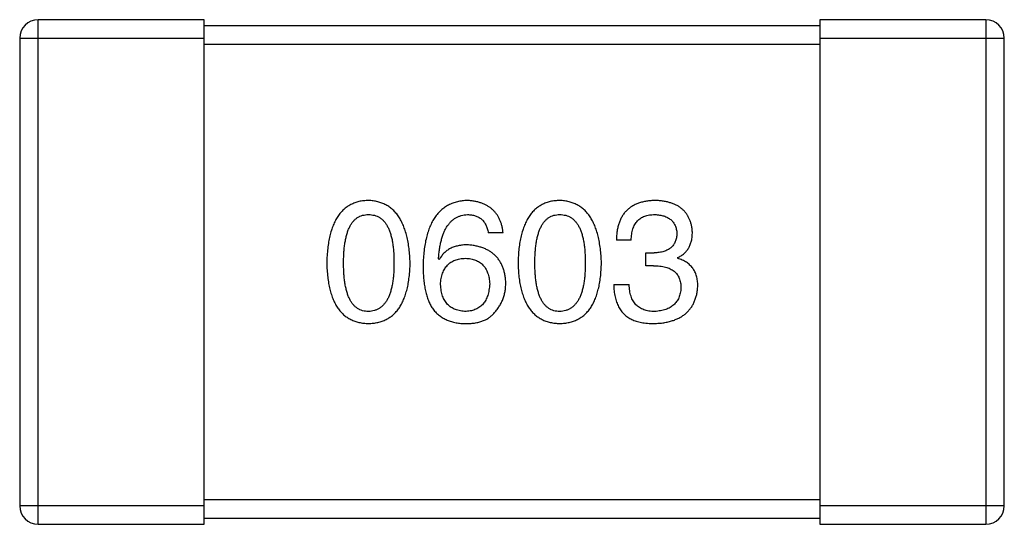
# Model space of a CAD drawing. Header units: millimetres. Extents: x 42 to 554, y 166 to 335.
# Tile 378 of 410: x 474.879 to 476.479, y 269.501 to 270.321. Entities that reach past the tile are written whole.
import ezdxf

# ---------------------------------------------------------------- set-up
doc = ezdxf.new("R2010")
doc.units = ezdxf.units.MM
doc.header["$LTSCALE"] = 30.734
doc.layers.get('0').update_dxf_attribs({"linetype": 'CONTINUOUS'})

msp = doc.modelspace()

# ---------------------------------------------------------------- linework, layer by layer
at = {"linetype": 'Continuous'}
for p, q in [((475.1795, 270.3214), (474.9095, 270.3214)), ((474.9095, 269.5014), (474.9095, 270.3214)), ((475.1795, 269.5014), (475.1795, 270.3214)), ((476.4495, 270.3214), (476.1795, 270.3214)), ((476.1795, 270.3214), (476.1795, 269.5014)), ((476.4495, 270.3214), (476.4495, 269.5014)), ((476.1795, 270.3114), (475.1795, 270.3114)), ((474.8795, 270.2914), (475.1795, 270.2914)), ((474.8795, 270.2914), (474.8795, 269.5314)), ((476.1795, 270.2914), (476.4795, 270.2914)), ((476.4795, 269.5314), (476.4795, 270.2914)), ((475.1795, 270.2814), (476.1795, 270.2814)), ((475.665, 269.9752), (475.641, 269.9752)), ((475.8732, 269.9632), (475.8491, 269.9632)), ((475.8972, 269.9424), (475.9103, 269.9424)), ((475.8972, 269.9216), (475.8972, 269.9424)), ((475.5612, 269.9315), (475.5601, 269.9326)), ((475.9092, 269.9216), (475.8972, 269.9216)), ((475.9486, 269.9348), (475.9486, 269.9337)), ((475.8447, 269.891), (475.8699, 269.891)), ((476.1795, 269.5414), (475.1795, 269.5414)), ((475.1795, 269.5314), (474.8795, 269.5314)), ((476.4795, 269.5314), (476.1795, 269.5314)), ((475.1795, 269.5114), (476.1795, 269.5114)), ((474.9095, 269.5014), (475.1795, 269.5014)), ((476.1795, 269.5014), (476.4495, 269.5014))]:
    msp.add_line(p, q, dxfattribs=at)
for centre, start, end in [((474.9095, 270.2914), 90, 180), ((476.4495, 270.2914), 0, 90), ((474.9095, 269.5314), 180, 270), ((476.4495, 269.5314), 270, 0)]:
    msp.add_arc(centre, 0.03, start, end, dxfattribs=at)
for points, knots in [([(475.4462, 270.0276), (475.4436, 270.0275), (475.4384, 270.0273), (475.4309, 270.026), (475.4239, 270.0239), (475.4173, 270.021), (475.4113, 270.0174), (475.4058, 270.0129), (475.4008, 270.0077), (475.3963, 270.0017), (475.3923, 269.9949), (475.3888, 269.9873), (475.3858, 269.979), (475.3834, 269.9699), (475.3813, 269.96), (475.3799, 269.9494), (475.3788, 269.938), (475.3786, 269.9301), (475.3784, 269.926)], [0, 0, 0, 0, 0.057911, 0.113262, 0.165956, 0.217443, 0.268511, 0.319665, 0.372, 0.426129, 0.483365, 0.543779, 0.607756, 0.676562, 0.749704, 0.827713, 0.911177, 1, 1, 1, 1]), ([(475.514, 269.926), (475.5138, 269.93), (475.5134, 269.9378), (475.5123, 269.9491), (475.5107, 269.9597), (475.5087, 269.9695), (475.5061, 269.9785), (475.5031, 269.9868), (475.4996, 269.9943), (475.4956, 270.0011), (475.4911, 270.0071), (475.4861, 270.0124), (475.4806, 270.0169), (475.4747, 270.0206), (475.4682, 270.0235), (475.4613, 270.0257), (475.4539, 270.0272), (475.4488, 270.0275), (475.4462, 270.0276)], [0, 0, 0, 0, 0.088475, 0.171606, 0.249595, 0.322626, 0.391327, 0.455765, 0.516374, 0.573675, 0.628522, 0.681161, 0.732559, 0.783563, 0.83504, 0.887639, 0.942585, 1, 1, 1, 1]), ([(475.6071, 270.0276), (475.6043, 270.0275), (475.5988, 270.0271), (475.5908, 270.0257), (475.5833, 270.0234), (475.5763, 270.0203), (475.5699, 270.0165), (475.564, 270.0118), (475.5587, 270.0063), (475.5539, 270), (475.5497, 269.993), (475.546, 269.9851), (475.5428, 269.9765), (475.5402, 269.967), (475.538, 269.9568), (475.5365, 269.9458), (475.5353, 269.934), (475.5351, 269.9258), (475.535, 269.9216)], [0, 0, 0, 0, 0.058957, 0.115262, 0.16907, 0.221312, 0.273147, 0.324961, 0.377649, 0.432026, 0.488925, 0.549039, 0.612912, 0.680653, 0.753056, 0.830314, 0.912483, 1, 1, 1, 1]), ([(475.665, 269.9752), (475.6648, 269.9772), (475.6643, 269.9811), (475.663, 269.9867), (475.6615, 269.992), (475.6595, 269.9969), (475.6571, 270.0015), (475.6544, 270.0056), (475.6513, 270.0095), (475.6479, 270.013), (475.644, 270.0161), (475.6399, 270.0188), (475.6353, 270.0212), (475.6303, 270.0232), (475.6251, 270.0249), (475.6194, 270.0262), (475.6134, 270.0271), (475.6092, 270.0275), (475.6071, 270.0276)], [0, 0, 0, 0, 0.06947, 0.136096, 0.199592, 0.260665, 0.319672, 0.377156, 0.433415, 0.489984, 0.546535, 0.604276, 0.663499, 0.725182, 0.788953, 0.855683, 0.926216, 1, 1, 1, 1]), ([(475.7571, 270.0276), (475.7544, 270.0275), (475.7492, 270.0273), (475.7417, 270.026), (475.7347, 270.0239), (475.7282, 270.021), (475.7222, 270.0174), (475.7167, 270.0129), (475.7116, 270.0077), (475.7072, 270.0017), (475.7032, 269.9949), (475.6997, 269.9873), (475.6967, 269.979), (475.6942, 269.9699), (475.6922, 269.96), (475.6907, 269.9494), (475.6897, 269.938), (475.6895, 269.9301), (475.6893, 269.926)], [0, 0, 0, 0, 0.057911, 0.113262, 0.165956, 0.217443, 0.268511, 0.319665, 0.372, 0.426129, 0.483365, 0.543779, 0.607756, 0.676562, 0.749704, 0.827713, 0.911177, 1, 1, 1, 1]), ([(475.8248, 269.926), (475.8247, 269.93), (475.8243, 269.9378), (475.8232, 269.9491), (475.8216, 269.9597), (475.8195, 269.9695), (475.817, 269.9785), (475.814, 269.9868), (475.8105, 269.9943), (475.8064, 270.0011), (475.8019, 270.0071), (475.797, 270.0124), (475.7915, 270.0169), (475.7855, 270.0206), (475.7791, 270.0235), (475.7722, 270.0257), (475.7648, 270.0272), (475.7597, 270.0275), (475.7571, 270.0276)], [0, 0, 0, 0, 0.088475, 0.171606, 0.249595, 0.322626, 0.391327, 0.455765, 0.516374, 0.573675, 0.628522, 0.681161, 0.732559, 0.783563, 0.83504, 0.887639, 0.942585, 1, 1, 1, 1]), ([(475.9125, 270.0276), (475.91, 270.0276), (475.9051, 270.0274), (475.898, 270.0265), (475.8914, 270.0252), (475.8853, 270.0233), (475.8796, 270.021), (475.8744, 270.0182), (475.8697, 270.0149), (475.8654, 270.011), (475.8617, 270.0068), (475.8584, 270.002), (475.8557, 269.9967), (475.8533, 269.9909), (475.8515, 269.9846), (475.8502, 269.9779), (475.8494, 269.9707), (475.8492, 269.9657), (475.8491, 269.9632)], [0, 0, 0, 0, 0.073232, 0.142595, 0.207997, 0.270074, 0.329156, 0.386529, 0.441846, 0.496976, 0.551877, 0.607941, 0.665637, 0.725446, 0.788542, 0.855101, 0.925196, 1, 1, 1, 1]), ([(475.9726, 269.9763), (475.9725, 269.9783), (475.9721, 269.9822), (475.9711, 269.9878), (475.9696, 269.993), (475.9677, 269.9979), (475.9654, 270.0024), (475.9627, 270.0066), (475.9596, 270.0104), (475.956, 270.0138), (475.952, 270.0169), (475.9476, 270.0195), (475.9428, 270.0218), (475.9375, 270.0237), (475.9318, 270.0253), (475.9258, 270.0264), (475.9193, 270.0273), (475.9148, 270.0275), (475.9125, 270.0276)], [0, 0, 0, 0, 0.067521, 0.132139, 0.193339, 0.252064, 0.309083, 0.364848, 0.420021, 0.475612, 0.532002, 0.589602, 0.649896, 0.712634, 0.778603, 0.848416, 0.922155, 1, 1, 1, 1]), ([(475.4058, 269.926), (475.4058, 269.9292), (475.4059, 269.9353), (475.4064, 269.9443), (475.4071, 269.9526), (475.4082, 269.9603), (475.4097, 269.9673), (475.4113, 269.9738), (475.4134, 269.9797), (475.4157, 269.9849), (475.4184, 269.9896), (475.4214, 269.9937), (475.4248, 269.9971), (475.4284, 269.9999), (475.4324, 270.0021), (475.4367, 270.0036), (475.4414, 270.0045), (475.4446, 270.0046), (475.4462, 270.0047)], [0, 0, 0, 0, 0.096452, 0.187278, 0.271765, 0.350519, 0.423437, 0.491321, 0.554011, 0.612224, 0.666281, 0.717003, 0.764884, 0.811423, 0.856783, 0.902993, 0.950236, 1, 1, 1, 1]), ([(475.4462, 270.0047), (475.4479, 270.0046), (475.4512, 270.0045), (475.4559, 270.0036), (475.4603, 270.0021), (475.4645, 269.9999), (475.4682, 269.9971), (475.4717, 269.9937), (475.4747, 269.9896), (475.4775, 269.985), (475.4799, 269.9797), (475.482, 269.9738), (475.4838, 269.9674), (475.4853, 269.9603), (475.4864, 269.9526), (475.4872, 269.9443), (475.4876, 269.9353), (475.4877, 269.9292), (475.4877, 269.926)], [0, 0, 0, 0, 0.050604, 0.098688, 0.145699, 0.191791, 0.238625, 0.286717, 0.337546, 0.391814, 0.449755, 0.512106, 0.579685, 0.652048, 0.730262, 0.814146, 0.904281, 1, 1, 1, 1]), ([(475.5601, 269.9326), (475.5603, 269.9354), (475.5607, 269.9409), (475.5617, 269.9488), (475.563, 269.9563), (475.5646, 269.9632), (475.5665, 269.9696), (475.5687, 269.9754), (475.5711, 269.9808), (475.5739, 269.9856), (475.577, 269.9898), (475.5804, 269.9936), (475.5841, 269.9968), (475.5882, 269.9994), (475.5924, 270.0016), (475.5971, 270.0032), (475.602, 270.0043), (475.6054, 270.0046), (475.6071, 270.0047)], [0, 0, 0, 0, 0.089218, 0.173709, 0.252753, 0.326963, 0.397099, 0.462534, 0.524018, 0.582178, 0.637235, 0.689955, 0.741228, 0.791618, 0.841661, 0.892925, 0.945259, 1, 1, 1, 1]), ([(475.6071, 270.0047), (475.6094, 270.0046), (475.6137, 270.0045), (475.6198, 270.003), (475.6252, 270.0007), (475.6299, 269.9975), (475.6339, 269.9932), (475.637, 269.988), (475.6395, 269.9819), (475.6405, 269.9775), (475.641, 269.9752)], [0, 0, 0, 0, 0.136586, 0.261496, 0.378089, 0.490612, 0.605522, 0.725767, 0.8561, 1, 1, 1, 1]), ([(475.7166, 269.926), (475.7167, 269.9292), (475.7167, 269.9353), (475.7172, 269.9443), (475.718, 269.9526), (475.719, 269.9603), (475.7205, 269.9673), (475.7222, 269.9738), (475.7242, 269.9797), (475.7266, 269.9849), (475.7293, 269.9896), (475.7323, 269.9937), (475.7356, 269.9971), (475.7393, 269.9999), (475.7433, 270.0021), (475.7476, 270.0036), (475.7522, 270.0045), (475.7554, 270.0046), (475.7571, 270.0047)], [0, 0, 0, 0, 0.096452, 0.187278, 0.271765, 0.350519, 0.423437, 0.491321, 0.554011, 0.612224, 0.666281, 0.717003, 0.764884, 0.811423, 0.856783, 0.902993, 0.950236, 1, 1, 1, 1]), ([(475.7571, 270.0047), (475.7588, 270.0046), (475.762, 270.0045), (475.7668, 270.0036), (475.7712, 270.0021), (475.7753, 269.9999), (475.7791, 269.9971), (475.7825, 269.9937), (475.7856, 269.9896), (475.7884, 269.985), (475.7908, 269.9797), (475.7929, 269.9738), (475.7947, 269.9674), (475.7961, 269.9603), (475.7972, 269.9526), (475.798, 269.9443), (475.7985, 269.9353), (475.7986, 269.9292), (475.7986, 269.926)], [0, 0, 0, 0, 0.050604, 0.098688, 0.145699, 0.191791, 0.238625, 0.286717, 0.337546, 0.391814, 0.449755, 0.512106, 0.579685, 0.652048, 0.730262, 0.814146, 0.904281, 1, 1, 1, 1]), ([(475.8732, 269.9632), (475.8732, 269.9648), (475.8734, 269.9681), (475.874, 269.9728), (475.8747, 269.9772), (475.8759, 269.9813), (475.8773, 269.985), (475.879, 269.9884), (475.8809, 269.9916), (475.8832, 269.9944), (475.8857, 269.9968), (475.8886, 269.9989), (475.8917, 270.0007), (475.8951, 270.0022), (475.8988, 270.0033), (475.9028, 270.0041), (475.907, 270.0046), (475.9099, 270.0047), (475.9114, 270.0047)], [0, 0, 0, 0, 0.078134, 0.15164, 0.221358, 0.286689, 0.348614, 0.407697, 0.464247, 0.520153, 0.574432, 0.629291, 0.684538, 0.742032, 0.801329, 0.863637, 0.930123, 1, 1, 1, 1]), ([(475.9114, 270.0047), (475.9128, 270.0046), (475.9155, 270.0045), (475.9193, 270.004), (475.9229, 270.0033), (475.9263, 270.0025), (475.9295, 270.0013), (475.9324, 269.9999), (475.935, 269.9984), (475.9374, 269.9966), (475.9396, 269.9945), (475.9414, 269.9922), (475.9431, 269.9898), (475.9445, 269.9871), (475.9456, 269.9841), (475.9465, 269.981), (475.9471, 269.9776), (475.9474, 269.9753), (475.9475, 269.9741)], [0, 0, 0, 0, 0.078051, 0.151197, 0.220412, 0.286742, 0.34933, 0.409464, 0.467368, 0.52298, 0.578639, 0.633998, 0.690142, 0.746855, 0.805868, 0.867776, 0.932345, 1, 1, 1, 1]), ([(475.9475, 269.9741), (475.9474, 269.9729), (475.9473, 269.9704), (475.9467, 269.9669), (475.9459, 269.9637), (475.9448, 269.9607), (475.9435, 269.9579), (475.9418, 269.9553), (475.9399, 269.9529), (475.9377, 269.9508), (475.9352, 269.9489), (475.9324, 269.9473), (475.9294, 269.9459), (475.9261, 269.9447), (475.9226, 269.9438), (475.9187, 269.9431), (475.9146, 269.9426), (475.9118, 269.9425), (475.9103, 269.9424)], [0, 0, 0, 0, 0.067741, 0.131599, 0.192143, 0.249977, 0.306453, 0.361639, 0.416449, 0.471489, 0.527582, 0.584873, 0.644974, 0.70814, 0.77492, 0.845909, 0.920585, 1, 1, 1, 1]), ([(475.9486, 269.9348), (475.9505, 269.9357), (475.9542, 269.9376), (475.9592, 269.9413), (475.9633, 269.9456), (475.9668, 269.9506), (475.9694, 269.9561), (475.9713, 269.9623), (475.9724, 269.9691), (475.9726, 269.9738), (475.9726, 269.9763)], [0, 0, 0, 0, 0.125227, 0.244792, 0.361427, 0.478215, 0.59667, 0.722058, 0.856314, 1, 1, 1, 1]), ([(475.6071, 269.9555), (475.6045, 269.9555), (475.5994, 269.9553), (475.592, 269.9542), (475.5854, 269.9523), (475.5792, 269.9497), (475.5737, 269.9463), (475.5688, 269.9421), (475.5646, 269.9371), (475.5624, 269.9334), (475.5612, 269.9315)], [0, 0, 0, 0, 0.144617, 0.279572, 0.40596, 0.526097, 0.64389, 0.760003, 0.877724, 1, 1, 1, 1]), ([(475.6694, 269.8932), (475.6693, 269.8956), (475.669, 269.9001), (475.668, 269.9068), (475.6666, 269.913), (475.6648, 269.9188), (475.6625, 269.9242), (475.6597, 269.9291), (475.6565, 269.9337), (475.6528, 269.9378), (475.6486, 269.9415), (475.6441, 269.9448), (475.639, 269.9476), (475.6335, 269.9501), (475.6275, 269.9521), (475.6211, 269.9537), (475.6143, 269.9549), (475.6095, 269.9553), (475.6071, 269.9555)], [0, 0, 0, 0, 0.071527, 0.139094, 0.20346, 0.264939, 0.323904, 0.381383, 0.437591, 0.493343, 0.549401, 0.606085, 0.664838, 0.725424, 0.788712, 0.855452, 0.925772, 1, 1, 1, 1]), ([(475.3784, 269.926), (475.3786, 269.9221), (475.3788, 269.9145), (475.3799, 269.9034), (475.3813, 269.8931), (475.3834, 269.8836), (475.3858, 269.8747), (475.3888, 269.8667), (475.3923, 269.8594), (475.3963, 269.8528), (475.4008, 269.847), (475.4058, 269.8419), (475.4113, 269.8376), (475.4173, 269.8341), (475.4239, 269.8313), (475.4309, 269.8293), (475.4384, 269.828), (475.4436, 269.8278), (475.4462, 269.8276)], [0, 0, 0, 0, 0.087693, 0.170223, 0.247496, 0.319826, 0.387768, 0.451403, 0.511459, 0.568358, 0.622671, 0.675251, 0.726739, 0.778422, 0.830759, 0.884394, 0.940865, 1, 1, 1, 1]), ([(475.4462, 269.8473), (475.4446, 269.8474), (475.4414, 269.8475), (475.4367, 269.8484), (475.4324, 269.8499), (475.4284, 269.8522), (475.4248, 269.855), (475.4214, 269.8584), (475.4184, 269.8624), (475.4157, 269.8671), (475.4134, 269.8723), (475.4113, 269.8782), (475.4097, 269.8847), (475.4082, 269.8917), (475.4071, 269.8994), (475.4064, 269.9078), (475.4059, 269.9167), (475.4058, 269.9228), (475.4058, 269.926)], [0, 0, 0, 0, 0.049766, 0.097012, 0.143225, 0.188786, 0.235079, 0.282962, 0.333687, 0.387747, 0.445963, 0.508657, 0.576545, 0.649868, 0.72822, 0.812712, 0.903543, 1, 1, 1, 1]), ([(475.4462, 269.8276), (475.4489, 269.8278), (475.454, 269.828), (475.4615, 269.8293), (475.4685, 269.8313), (475.4751, 269.8341), (475.4811, 269.8376), (475.4866, 269.8419), (475.4916, 269.847), (475.4961, 269.8528), (475.5001, 269.8594), (475.5036, 269.8667), (475.5066, 269.8747), (475.5091, 269.8836), (475.5111, 269.8931), (475.5125, 269.9034), (475.5136, 269.9145), (475.5138, 269.9221), (475.514, 269.926)], [0, 0, 0, 0, 0.059134, 0.115603, 0.169236, 0.221572, 0.273254, 0.32474, 0.377319, 0.431815, 0.488555, 0.548609, 0.612242, 0.680182, 0.75251, 0.829782, 0.91231, 1, 1, 1, 1]), ([(475.4877, 269.926), (475.4877, 269.9229), (475.4876, 269.9168), (475.4872, 269.908), (475.4864, 269.8998), (475.4852, 269.8922), (475.4838, 269.8851), (475.482, 269.8787), (475.4799, 269.8729), (475.4775, 269.8676), (475.4747, 269.8629), (475.4716, 269.8589), (475.4682, 269.8554), (475.4644, 269.8526), (475.4604, 269.8503), (475.4559, 269.8487), (475.4512, 269.8476), (475.4479, 269.8474), (475.4462, 269.8473)], [0, 0, 0, 0, 0.094834, 0.184067, 0.267029, 0.344713, 0.417334, 0.484367, 0.546941, 0.604717, 0.65953, 0.710539, 0.759381, 0.806382, 0.853027, 0.900623, 0.949121, 1, 1, 1, 1]), ([(475.535, 269.9216), (475.535, 269.9181), (475.5351, 269.9112), (475.5358, 269.9012), (475.5368, 269.8918), (475.5384, 269.883), (475.5404, 269.8748), (475.5428, 269.8672), (475.5457, 269.8602), (475.548, 269.856), (475.5492, 269.8539)], [0, 0, 0, 0, 0.151498, 0.29521, 0.430242, 0.557137, 0.677306, 0.790845, 0.898111, 1, 1, 1, 1]), ([(475.5634, 269.891), (475.5635, 269.8927), (475.5637, 269.896), (475.5644, 269.9007), (475.5654, 269.9051), (475.5667, 269.9092), (475.5682, 269.913), (475.57, 269.9165), (475.5721, 269.9197), (475.5746, 269.9225), (475.5772, 269.925), (475.5802, 269.9272), (475.5834, 269.9291), (475.587, 269.9306), (475.5908, 269.9319), (475.5949, 269.9328), (475.5993, 269.9335), (475.6023, 269.9336), (475.6038, 269.9337)], [0, 0, 0, 0, 0.076072, 0.148369, 0.216753, 0.281358, 0.342792, 0.401604, 0.458929, 0.514444, 0.569818, 0.625343, 0.681554, 0.739608, 0.800134, 0.863477, 0.929547, 1, 1, 1, 1]), ([(475.6038, 269.9337), (475.6053, 269.9336), (475.6083, 269.9335), (475.6125, 269.9328), (475.6165, 269.932), (475.6202, 269.9307), (475.6236, 269.9292), (475.6268, 269.9274), (475.6297, 269.9252), (475.6323, 269.9228), (475.6346, 269.92), (475.6367, 269.9169), (475.6385, 269.9135), (475.64, 269.9098), (475.6412, 269.9058), (475.6422, 269.9016), (475.6428, 269.8969), (475.6431, 269.8938), (475.6432, 269.8921)], [0, 0, 0, 0, 0.069884, 0.136529, 0.199638, 0.259844, 0.317774, 0.374356, 0.430026, 0.485148, 0.5409, 0.597889, 0.657472, 0.718614, 0.783613, 0.85129, 0.923712, 1, 1, 1, 1]), ([(475.6893, 269.926), (475.6895, 269.9221), (475.6897, 269.9145), (475.6907, 269.9034), (475.6922, 269.8931), (475.6942, 269.8836), (475.6967, 269.8747), (475.6997, 269.8667), (475.7032, 269.8594), (475.7072, 269.8528), (475.7116, 269.847), (475.7167, 269.8419), (475.7222, 269.8376), (475.7282, 269.8341), (475.7347, 269.8313), (475.7417, 269.8293), (475.7492, 269.828), (475.7544, 269.8278), (475.7571, 269.8276)], [0, 0, 0, 0, 0.087693, 0.170223, 0.247496, 0.319826, 0.387768, 0.451403, 0.511459, 0.568358, 0.622671, 0.675251, 0.726739, 0.778422, 0.830759, 0.884394, 0.940865, 1, 1, 1, 1]), ([(475.7571, 269.8473), (475.7554, 269.8474), (475.7522, 269.8475), (475.7476, 269.8484), (475.7433, 269.8499), (475.7393, 269.8522), (475.7356, 269.855), (475.7323, 269.8584), (475.7293, 269.8624), (475.7266, 269.8671), (475.7242, 269.8723), (475.7222, 269.8782), (475.7205, 269.8847), (475.719, 269.8917), (475.718, 269.8994), (475.7172, 269.9078), (475.7167, 269.9167), (475.7167, 269.9228), (475.7166, 269.926)], [0, 0, 0, 0, 0.049766, 0.097012, 0.143225, 0.188786, 0.235079, 0.282962, 0.333687, 0.387747, 0.445963, 0.508657, 0.576545, 0.649868, 0.72822, 0.812712, 0.903543, 1, 1, 1, 1]), ([(475.7571, 269.8276), (475.7597, 269.8278), (475.7649, 269.828), (475.7724, 269.8293), (475.7794, 269.8313), (475.7859, 269.8341), (475.792, 269.8376), (475.7975, 269.8419), (475.8025, 269.847), (475.807, 269.8528), (475.811, 269.8594), (475.8144, 269.8667), (475.8174, 269.8747), (475.8199, 269.8836), (475.822, 269.8931), (475.8234, 269.9034), (475.8244, 269.9145), (475.8247, 269.9221), (475.8248, 269.926)], [0, 0, 0, 0, 0.059134, 0.115603, 0.169236, 0.221572, 0.273254, 0.32474, 0.377319, 0.431815, 0.488555, 0.548609, 0.612242, 0.680182, 0.75251, 0.829782, 0.91231, 1, 1, 1, 1]), ([(475.7986, 269.926), (475.7986, 269.9229), (475.7985, 269.9168), (475.798, 269.908), (475.7972, 269.8998), (475.7961, 269.8922), (475.7947, 269.8851), (475.7929, 269.8787), (475.7908, 269.8729), (475.7884, 269.8676), (475.7856, 269.8629), (475.7825, 269.8589), (475.7791, 269.8554), (475.7753, 269.8526), (475.7712, 269.8503), (475.7668, 269.8487), (475.762, 269.8476), (475.7588, 269.8474), (475.7571, 269.8473)], [0, 0, 0, 0, 0.094834, 0.184067, 0.267029, 0.344713, 0.417334, 0.484367, 0.546941, 0.604717, 0.65953, 0.710539, 0.759381, 0.806382, 0.853027, 0.900623, 0.949121, 1, 1, 1, 1]), ([(475.9092, 269.9216), (475.911, 269.9216), (475.9145, 269.9216), (475.9196, 269.9211), (475.9244, 269.9205), (475.9288, 269.9194), (475.9328, 269.9182), (475.9365, 269.9167), (475.9399, 269.9148), (475.9429, 269.9127), (475.9455, 269.9103), (475.9478, 269.9076), (475.9497, 269.9046), (475.9513, 269.9013), (475.9525, 269.8978), (475.9534, 269.894), (475.954, 269.8899), (475.954, 269.887), (475.954, 269.8856)], [0, 0, 0, 0, 0.082495, 0.159728, 0.232496, 0.300725, 0.365163, 0.425859, 0.483728, 0.538892, 0.592921, 0.646195, 0.699968, 0.754746, 0.811387, 0.870806, 0.933482, 1, 1, 1, 1]), ([(475.9814, 269.8888), (475.9813, 269.8903), (475.9813, 269.8931), (475.9809, 269.8971), (475.9803, 269.901), (475.9793, 269.9047), (475.9782, 269.9082), (475.9768, 269.9115), (475.9751, 269.9147), (475.9732, 269.9176), (475.971, 269.9203), (475.9686, 269.9228), (475.9659, 269.9251), (475.9629, 269.9273), (475.9597, 269.9291), (475.9562, 269.9309), (475.9525, 269.9324), (475.9499, 269.9332), (475.9486, 269.9337)], [0, 0, 0, 0, 0.071215, 0.138707, 0.20396, 0.266995, 0.327734, 0.387609, 0.445602, 0.503345, 0.561136, 0.618597, 0.677672, 0.738255, 0.799989, 0.863961, 0.930555, 1, 1, 1, 1]), ([(475.6049, 269.8473), (475.6033, 269.8474), (475.6002, 269.8475), (475.5957, 269.8482), (475.5915, 269.8491), (475.5876, 269.8504), (475.5839, 269.852), (475.5806, 269.8539), (475.5775, 269.8561), (475.5748, 269.8588), (475.5723, 269.8617), (475.5702, 269.8649), (475.5683, 269.8685), (475.5667, 269.8724), (475.5655, 269.8766), (475.5645, 269.8811), (475.5637, 269.886), (475.5635, 269.8893), (475.5634, 269.891)], [0, 0, 0, 0, 0.070403, 0.137196, 0.200053, 0.260887, 0.31876, 0.37535, 0.430743, 0.485927, 0.541678, 0.598832, 0.657726, 0.719441, 0.783504, 0.851852, 0.923533, 1, 1, 1, 1]), ([(475.6432, 269.8921), (475.6431, 269.8904), (475.6428, 269.887), (475.6421, 269.8822), (475.6412, 269.8776), (475.64, 269.8734), (475.6386, 269.8695), (475.6368, 269.8659), (475.6349, 269.8626), (475.6326, 269.8596), (475.63, 269.8569), (475.6272, 269.8546), (475.6242, 269.8526), (475.6208, 269.8508), (475.6172, 269.8495), (475.6134, 269.8484), (475.6092, 269.8477), (475.6064, 269.8474), (475.6049, 269.8473)], [0, 0, 0, 0, 0.078863, 0.153308, 0.223539, 0.289857, 0.35341, 0.413572, 0.471721, 0.528235, 0.584279, 0.638781, 0.69466, 0.751251, 0.809198, 0.869697, 0.933318, 1, 1, 1, 1]), ([(475.6497, 269.844), (475.6513, 269.8458), (475.6544, 269.8492), (475.6584, 269.8548), (475.6618, 269.8606), (475.6646, 269.8667), (475.6668, 269.873), (475.6683, 269.8795), (475.6692, 269.8863), (475.6693, 269.8909), (475.6694, 269.8932)], [0, 0, 0, 0, 0.129393, 0.255335, 0.378531, 0.500878, 0.622934, 0.746191, 0.87096, 1, 1, 1, 1]), ([(475.8447, 269.891), (475.8448, 269.8893), (475.8449, 269.8858), (475.8454, 269.8807), (475.8461, 269.8758), (475.847, 269.8711), (475.8481, 269.8667), (475.8493, 269.8626), (475.8509, 269.8587), (475.8526, 269.855), (475.8546, 269.8515), (475.8567, 269.8483), (475.8591, 269.8454), (475.8617, 269.8426), (475.8645, 269.8401), (475.8676, 269.8379), (475.8708, 269.8359), (475.8731, 269.8348), (475.8743, 269.8342)], [0, 0, 0, 0, 0.078937, 0.154495, 0.226898, 0.296844, 0.363348, 0.427781, 0.48946, 0.549586, 0.607902, 0.664733, 0.720805, 0.776157, 0.831175, 0.886736, 0.943094, 1, 1, 1, 1]), ([(475.9114, 269.8473), (475.9098, 269.8473), (475.9066, 269.8474), (475.902, 269.8479), (475.8977, 269.8488), (475.8937, 269.85), (475.89, 269.8515), (475.8866, 269.8534), (475.8835, 269.8556), (475.8807, 269.8582), (475.8783, 269.8611), (475.8762, 269.8644), (475.8743, 269.868), (475.8728, 269.872), (475.8716, 269.8763), (475.8707, 269.8809), (475.8701, 269.8858), (475.87, 269.8893), (475.8699, 269.891)], [0, 0, 0, 0, 0.071272, 0.13882, 0.201858, 0.262757, 0.320043, 0.376709, 0.431462, 0.486034, 0.541209, 0.597703, 0.65589, 0.717768, 0.782056, 0.850407, 0.92277, 1, 1, 1, 1]), ([(475.9103, 269.8276), (475.9131, 269.8278), (475.9184, 269.828), (475.9261, 269.8289), (475.9334, 269.8304), (475.9401, 269.8322), (475.9463, 269.8344), (475.952, 269.8372), (475.9573, 269.8403), (475.962, 269.8439), (475.9662, 269.848), (475.9699, 269.8525), (475.9731, 269.8575), (475.9758, 269.8629), (475.978, 269.8688), (475.9797, 269.8751), (475.9808, 269.8818), (475.9812, 269.8865), (475.9814, 269.8888)], [0, 0, 0, 0, 0.078078, 0.151942, 0.221594, 0.28726, 0.350176, 0.409768, 0.467648, 0.523784, 0.578904, 0.634014, 0.689819, 0.746826, 0.805875, 0.867063, 0.931764, 1, 1, 1, 1]), ([(475.954, 269.8856), (475.9539, 269.8841), (475.9537, 269.8813), (475.953, 269.8771), (475.952, 269.8733), (475.9506, 269.8697), (475.949, 269.8663), (475.9471, 269.8632), (475.9448, 269.8605), (475.9423, 269.8579), (475.9395, 269.8556), (475.9363, 269.8536), (475.9329, 269.8519), (475.9292, 269.8504), (475.9252, 269.8493), (475.9208, 269.8484), (475.9162, 269.8476), (475.9131, 269.8474), (475.9114, 269.8473)], [0, 0, 0, 0, 0.068514, 0.133941, 0.195994, 0.255362, 0.312994, 0.369441, 0.424687, 0.480522, 0.537148, 0.594801, 0.654411, 0.716817, 0.781981, 0.850498, 0.923306, 1, 1, 1, 1]), ([(475.5492, 269.8539), (475.5507, 269.8519), (475.5536, 269.8479), (475.5588, 269.8427), (475.5645, 269.8383), (475.5707, 269.8346), (475.5775, 269.8317), (475.5847, 269.8296), (475.5925, 269.8281), (475.5978, 269.8278), (475.6005, 269.8276)], [0, 0, 0, 0, 0.125033, 0.246266, 0.36603, 0.485265, 0.606781, 0.732144, 0.862551, 1, 1, 1, 1]), ([(475.6005, 269.8276), (475.6034, 269.8276), (475.6088, 269.8275), (475.6166, 269.8281), (475.6237, 269.8293), (475.6302, 269.8311), (475.6361, 269.8334), (475.6413, 269.8363), (475.646, 269.8398), (475.6485, 269.8426), (475.6497, 269.844)], [0, 0, 0, 0, 0.156782, 0.301945, 0.436395, 0.561474, 0.678489, 0.78853, 0.894967, 1, 1, 1, 1]), ([(475.8743, 269.8342), (475.8754, 269.8337), (475.8777, 269.8326), (475.8815, 269.8313), (475.8855, 269.8301), (475.8899, 269.8293), (475.8946, 269.8285), (475.8996, 269.828), (475.9048, 269.8277), (475.9085, 269.8277), (475.9103, 269.8276)], [0, 0, 0, 0, 0.101955, 0.208983, 0.322698, 0.44339, 0.570851, 0.70629, 0.84885, 1, 1, 1, 1])]:
    msp.add_open_spline(points, degree=3, knots=knots, dxfattribs=at)

doc.saveas('drawing.dxf')
